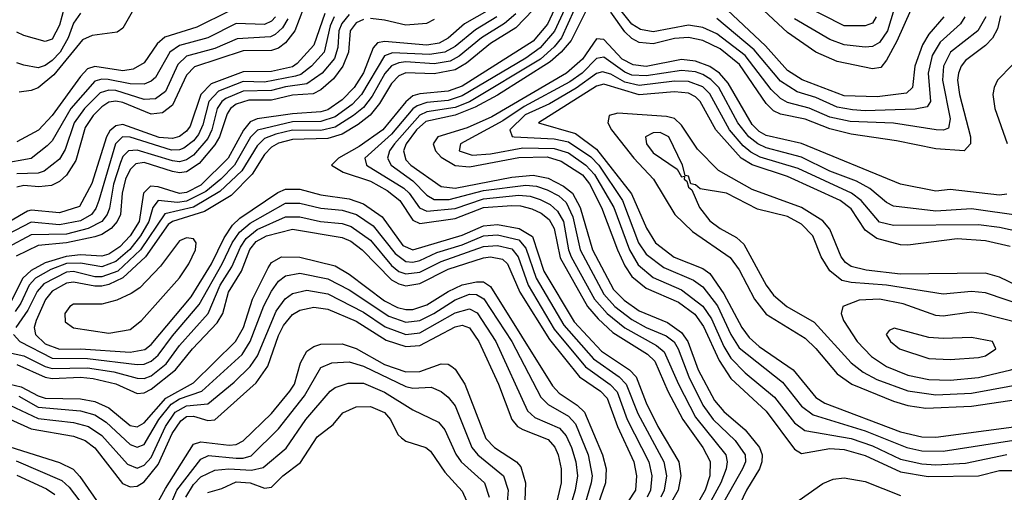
# Model space of a CAD drawing. Header units: inches. Extents: x 990535 to 1117859, y 769386 to 892122.
# Tile 1047 of 1056: x 1086358 to 1089143, y 858043 to 859382. Entities that reach past the tile are written whole.
import ezdxf

# ---------------------------------------------------------------- set-up
doc = ezdxf.new("R2010")
doc.units = ezdxf.units.IN
doc.header["$MEASUREMENT"] = 0
doc.layers.add('B0885', color=7, linetype='Continuous')

msp = doc.modelspace()

# ---------------------------------------------------------------- linework, layer by layer
at = {"layer": 'B0885', "color": 5}
for points, elevation in [([(1087172.8, 859447.2), (1087136.2, 859350), (1087110, 859316.2), (1087090, 859300.7), (1087070, 859294.5), (1086990, 859293.7), (1086851.9, 859248.1), (1086830, 859224.3), (1086790, 859139.3), (1086762.1, 859117.9), (1086730, 859114.2), (1086650, 859147.1), (1086630, 859151.2), (1086610, 859148), (1086590, 859135.2), (1086565.3, 859110), (1086543.3, 859076.7), (1086517, 858983), (1086490, 858941.6), (1086470, 858923.5), (1086447.9, 858912.1), (1086412, 858908), (1086370, 858911.9), (1086350, 858907.4)], 3980), ([(1087890, 859453.4), (1087851.1, 859368.9), (1087810, 859320.4), (1087610, 859193.4), (1087570, 859179.1), (1087490, 859172), (1087470, 859165.6), (1087450, 859149.1), (1087385.6, 859070), (1087317.8, 859022.2), (1087259.6, 858990), (1087240.1, 858970), (1087272.8, 858950), (1087350, 858924.2), (1087397.7, 858897.7), (1087432.8, 858870), (1087470, 858814.1), (1087490, 858804.7), (1087590, 858819.2), (1087670, 858849.5), (1087750, 858855.2), (1087774.7, 858854.7), (1087806.5, 858846.5), (1087833.5, 858833.5), (1087855.7, 858815.7), (1087870.2, 858790), (1087887.1, 858707.1), (1087964, 858570), (1087994.5, 858534.5), (1088036.2, 858496.2), (1088134.2, 858434.2), (1088154.7, 858414.7), (1088191.8, 858330), (1088233.4, 858250), (1088290.8, 858170), (1088310.7, 858130.7), (1088309.8, 858090), (1088296.8, 858050), (1088274.8, 858010)], 4220), ([(1089091.2, 859390), (1089068.7, 859350), (1088990.7, 859289.3), (1088971.6, 859250), (1088968.6, 859210), (1088990, 859100.7), (1088985.2, 859074.8), (1088971.2, 859068.8), (1088950.1, 859069.9), (1088830, 859088.6), (1088706.8, 859093.2), (1088650, 859105.7), (1088591.2, 859131.2), (1088530, 859146.8), (1088510, 859158.4), (1088483.8, 859183.8), (1088410, 859280.4), (1088330, 859342), (1088290, 859359.2), (1088250, 859365.9), (1088150, 859346.9), (1088113.7, 859353.7), (1088089.4, 859369.4), (1088030, 859444.6)], 4260), ([(1086490, 859441.1), (1086470, 859366.3), (1086450, 859326.6), (1086430, 859319.9), (1086370, 859337.3), (1086350, 859346.4)], 3840), ([(1087910, 859434.6), (1087871.2, 859348.8), (1087830, 859301.8), (1087790, 859272.8), (1087610, 859166), (1087570, 859152.5), (1087510, 859146.8), (1087482.1, 859137.9), (1087470, 859129.6), (1087410, 859057.9), (1087334.6, 858990), (1087338.8, 858970), (1087444.2, 858904.2), (1087459.8, 858890), (1087489.3, 858849.3), (1087510, 858839.4), (1087590, 858847), (1087670, 858874), (1087770, 858884.4), (1087801.7, 858881.8), (1087830, 858873), (1087858.4, 858858.4), (1087879.7, 858839.7), (1087895.8, 858810), (1087910.4, 858730.4), (1087918.4, 858710), (1087984.1, 858590), (1088019.7, 858550), (1088069.3, 858509.3), (1088159.5, 858459.5), (1088181.3, 858441.3), (1088221.4, 858350), (1088270, 858256.1), (1088355.2, 858150), (1088359.7, 858130), (1088356.6, 858110), (1088340.9, 858070), (1088302.1, 857997.9)], 4240), ([(1088972, 859390), (1088930, 859340.7), (1088911.9, 859310), (1088890.4, 859250), (1088883.2, 859190), (1088866.3, 859173.7), (1088783.2, 859163.2), (1088690, 859166.3), (1088571.6, 859211.6), (1088530, 859238.2), (1088467.4, 859307.4), (1088343.9, 859423.9)], 4220), ([(1088878.8, 859410), (1088838.9, 859321.1), (1088810, 859266.8), (1088793.6, 859246.4), (1088770, 859242.7), (1088670, 859263), (1088610.4, 859290), (1088530, 859345.4), (1088450, 859420.2)], 4180), ([(1088780.6, 859390), (1088770, 859371.9), (1088750, 859364), (1088690, 859364), (1088570, 859425.4)], 4140), ([(1087247.8, 859390), (1087235.9, 859364.1), (1087219.3, 859290), (1087183.8, 859250), (1087153.3, 859226.7), (1087138, 859222), (1087050, 859205.1), (1086990, 859206.5), (1086920.7, 859179.3), (1086892.8, 859150), (1086875.8, 859084.2), (1086863.5, 859056.5), (1086850, 859039), (1086822, 859018), (1086810, 859012.9), (1086787.6, 859012.4), (1086670, 859048.9), (1086648.7, 859050), (1086628.7, 859030), (1086581.7, 858870), (1086573.2, 858846.8), (1086560.6, 858830), (1086530, 858812.5), (1086470, 858800.7), (1086390, 858808.2), (1086298.8, 858761.2)], 4040), ([(1087081.3, 859390), (1087070, 859377.4), (1087050, 859367.9), (1086970, 859371), (1086890, 859330.4), (1086810, 859308.6), (1086782.4, 859290), (1086742, 859218), (1086730, 859207.2), (1086710, 859198.8), (1086670, 859199.6), (1086607.7, 859212.3), (1086590, 859213.4), (1086570, 859207.9), (1086502.1, 859130), (1086450, 859039.1), (1086435.9, 859024.1), (1086390, 858988.4), (1086306.7, 858973.3)], 3940), ([(1087290, 859396.1), (1087268.8, 859371.2), (1087260.8, 859350), (1087257.5, 859302.5), (1087248.1, 859271.9), (1087213.8, 859230), (1087170, 859199.8), (1087110, 859191.7), (1087070, 859180.7), (1086990, 859179), (1086941.2, 859158.8), (1086929.5, 859150), (1086916.9, 859130), (1086901.6, 859070), (1086890, 859045), (1086850, 858997.7), (1086830, 858984.5), (1086810, 858979.6), (1086790, 858981.7), (1086690, 859011.8), (1086665.2, 859010), (1086650, 858994.5), (1086643.1, 858976.9), (1086623.6, 858916.4), (1086612.3, 858847.7), (1086605.5, 858830), (1086589.8, 858810.2), (1086551.3, 858790), (1086490, 858774.6), (1086390, 858772.2), (1086323.4, 858736.6)], 4060), ([(1087685.5, 859410), (1087615.8, 859370), (1087570.4, 859329.7), (1087544.6, 859315.4), (1087510, 859309.1), (1087390, 859320.1), (1087370, 859316.4), (1087357.7, 859302.3), (1087330, 859231.2), (1087304.2, 859190), (1087270, 859154.4), (1087230, 859126.7), (1087210, 859120.6), (1087130, 859115.5), (1087030, 859100.6), (1087010, 859092.9), (1086990.7, 859069.3), (1086948, 858990), (1086870, 858912.9), (1086830, 858892.6), (1086810, 858889.8), (1086750, 858908.2), (1086728, 858910), (1086707.9, 858890), (1086695.7, 858810), (1086670.4, 858769.6), (1086641.1, 858738.9), (1086610, 858717.5), (1086590, 858711.9), (1086530, 858715.5), (1086489.2, 858710.8), (1086430, 858693.1), (1086390, 858671.9), (1086367, 858650), (1086326.5, 858570)], 4120), ([(1087221.3, 859398.7), (1087190, 859309.3), (1087142.8, 859257.2), (1087130, 859247.7), (1087070, 859235), (1086990, 859234.2), (1086899.9, 859200.1), (1086870.1, 859169.9), (1086839.8, 859080.2), (1086830, 859066.2), (1086810, 859050.8), (1086790, 859045.1), (1086752.2, 859047.8), (1086650, 859085.1), (1086630, 859081.5), (1086613.1, 859066.9), (1086603.8, 859050), (1086562.3, 858917.7), (1086526.9, 858853.1), (1086470, 858835), (1086390, 858842.5), (1086380.1, 858839.9), (1086330, 858809.8)], 4020), ([(1087707.6, 859390), (1087647, 859353), (1087590, 859306.1), (1087561, 859290), (1087516.8, 859283.2), (1087412.1, 859287.9), (1087390, 859278.9), (1087324.9, 859170), (1087298.3, 859141.7), (1087250, 859106.6), (1087210, 859093.5), (1087130, 859092), (1087031, 859069), (1087011.2, 859048.8), (1086965.4, 858970), (1086926.7, 858930), (1086884.6, 858895.4), (1086830, 858867.6), (1086804.3, 858864.3), (1086750, 858869.9), (1086734.3, 858850), (1086723.3, 858810), (1086699.9, 858770), (1086669.2, 858730.8), (1086630, 858696.8), (1086590, 858682), (1086530, 858692.7), (1086490, 858691.1), (1086445.5, 858674.5), (1086402.1, 858650), (1086384.6, 858630), (1086361, 858579), (1086344.9, 858555.1)], 4140), ([(1087761.5, 859398.5), (1087729.2, 859370.8), (1087664.3, 859330), (1087601.5, 859278.5), (1087575.4, 859264.6), (1087530, 859256.3), (1087450, 859261.9), (1087430, 859259.7), (1087410, 859250.7), (1087390.9, 859229.1), (1087355.1, 859164.9), (1087330, 859133.1), (1087302.5, 859110), (1087250, 859077.5), (1087210, 859068.1), (1087130, 859068.4), (1087082.1, 859057.9), (1087050, 859045.2), (1087030, 859024.8), (1086986.4, 858953.6), (1086924.4, 858895.6), (1086850, 858850.9), (1086768.3, 858831.7), (1086699.8, 858730), (1086635.3, 858670), (1086590, 858653.6), (1086570, 858653.8), (1086510, 858668.6), (1086490, 858666.5), (1086426.4, 858633.6), (1086407.7, 858612.3), (1086381.2, 858558.8), (1086346.5, 858510)], 4160), ([(1086950, 859405.5), (1086859.1, 859360.9), (1086768, 859332), (1086746.6, 859313.4), (1086710, 859259.6), (1086678.7, 859241.3), (1086650, 859237.2), (1086570, 859249.2), (1086550, 859242.4), (1086530, 859221.1), (1086450, 859109.9), (1086411.5, 859068.5), (1086350, 859035.6)], 3920), ([(1086530, 859399.9), (1086510, 859371.6), (1086494.7, 859330), (1086471.9, 859290), (1086450, 859265.9), (1086430, 859252), (1086410, 859245.2), (1086370, 859253.2), (1086350, 859259.9)], 3860), ([(1086675.7, 859404.3), (1086650, 859357.3), (1086633.9, 859346.1), (1086563.1, 859336.9), (1086535.4, 859324.6), (1086454.6, 859225.4), (1086410, 859189.1), (1086390, 859180.9), (1086356.7, 859176.7)], 3880), ([(1087810.9, 859409.1), (1087761.4, 859358.6), (1087690, 859314.2), (1087621.6, 859258.4), (1087590, 859240), (1087530, 859227.9), (1087450, 859231.6), (1087430, 859222.4), (1087410, 859201), (1087375.5, 859144.5), (1087348.9, 859111.1), (1087315.3, 859084.7), (1087270, 859057.9), (1087230, 859044.9), (1087130, 859042.3), (1087090, 859031.6), (1087070, 859021), (1087050, 859000.2), (1087015.9, 858944.1), (1086955.8, 858884.2), (1086881, 858839), (1086790, 858810.4), (1086777.9, 858802.1), (1086713.4, 858710), (1086650, 858650.4), (1086610, 858631.7), (1086590, 858627.4), (1086570, 858627), (1086510, 858638.5), (1086490, 858635.7), (1086450, 858613.2), (1086430.9, 858589.1), (1086404.1, 858530), (1086398.7, 858510), (1086402.9, 858490), (1086430, 858463.5), (1086470, 858448.9), (1086530, 858449.9), (1086670, 858440), (1086711.8, 858448.2), (1086730, 858462.4), (1086842.7, 858597.3), (1086900.4, 858690), (1086935.9, 858764.1), (1086959.7, 858800.3), (1086980.2, 858819.8), (1087088.1, 858891.9), (1087110, 858901.6), (1087150, 858902.2), (1087210, 858885.8), (1087290, 858874.6), (1087330, 858860.4), (1087383.1, 858823.1), (1087442.2, 858742.2), (1087470, 858729.9), (1087610, 858771.5), (1087670, 858797.6), (1087710, 858801.8), (1087770.6, 858790.6), (1087808.1, 858768.1), (1087840.9, 858670), (1087926.6, 858526.6), (1088003.3, 858443.3), (1088082.9, 858390), (1088101.8, 858370), (1088130, 858296.8), (1088162.9, 858230), (1088222.8, 858130), (1088228.6, 858090), (1088221.1, 858050), (1088197.9, 858010)], 4180), ([(1087926.4, 859410), (1087891, 859330), (1087870, 859304.6), (1087830.8, 859270), (1087630, 859149.5), (1087590, 859133.2), (1087510, 859120.4), (1087490, 859111.1), (1087418.1, 859030), (1087403.8, 859010), (1087398.3, 858990), (1087408.9, 858970), (1087470, 858925.8), (1087510, 858884.5), (1087530, 858872.9), (1087572.6, 858872.6), (1087670, 858898.2), (1087790, 858913.5), (1087820.1, 858910), (1087850, 858899.9), (1087882.6, 858882.6), (1087903.6, 858863.6), (1087923, 858823), (1087943.3, 858730), (1088010, 858604.2), (1088041.5, 858570), (1088090, 858532.5), (1088130, 858509.7), (1088186.7, 858486.7), (1088209.3, 858469.3), (1088220.9, 858450), (1088250.4, 858370.4), (1088290.3, 858290), (1088319.8, 858250), (1088382.2, 858190), (1088410, 858150), (1088411.1, 858130), (1088403.1, 858110), (1088300.6, 857930)], 4260), ([(1087961.5, 859410), (1087917.7, 859322.3), (1087890.1, 859289.9), (1087858.1, 859261.9), (1087710, 859167.6), (1087646.2, 859133.8), (1087590, 859111.3), (1087506.6, 859093.4), (1087480, 859070), (1087450.8, 859030), (1087443.5, 859010), (1087450, 858985), (1087464.1, 858970), (1087550, 858909), (1087590, 858904.8), (1087750, 858935.9), (1087810, 858941.2), (1087852.5, 858932.5), (1087896.3, 858910), (1087922.1, 858890), (1087943.6, 858850), (1087977.9, 858730), (1088038.1, 858618.1), (1088067.6, 858587.6), (1088110, 858557), (1088190, 858523.8), (1088230, 858495.8), (1088247.7, 858470), (1088277.6, 858390), (1088323.8, 858303.8), (1088350, 858272.7), (1088410, 858220.1), (1088451, 858170), (1088458.1, 858150), (1088457.7, 858130), (1088450.5, 858109.5), (1088413.6, 858050), (1088395.4, 858010)], 4280), ([(1089132.3, 859392.3), (1089124.4, 859355.6), (1089110.2, 859329.8), (1089090, 859309), (1089033.9, 859266.1), (1089021.2, 859250), (1089013.3, 859230), (1089011, 859210), (1089016.2, 859170), (1089047.2, 859050), (1089047.5, 859030), (1089030, 859010.3), (1088950, 859015.7), (1088838.4, 859038.4), (1088710, 859057.9), (1088650, 859072.4), (1088579.7, 859099.7), (1088510, 859114), (1088490, 859124), (1088470, 859144.4), (1088394.4, 859254.4), (1088339.6, 859299.6), (1088290, 859322.8), (1088250, 859331.3), (1088210, 859328.7), (1088150, 859313.2), (1088110, 859316.9), (1088090, 859328.3), (1088070, 859347.7), (1088030, 859403.4)], 4280), ([(1089031.7, 859390), (1089019.1, 859370), (1088961.6, 859318.4), (1088939.5, 859280.5), (1088927.5, 859230), (1088934.8, 859150), (1088925, 859135.1), (1088891.4, 859128.6), (1088750, 859124), (1088713.4, 859126.6), (1088670, 859134.2), (1088610, 859160.9), (1088557, 859177), (1088510, 859207.8), (1088435.9, 859295.9), (1088330, 859384.6)], 4240), ([(1088832.1, 859412.1), (1088812.8, 859350), (1088790, 859317.5), (1088770, 859305.6), (1088750, 859303.9), (1088690, 859310.2), (1088650, 859325.8), (1088550, 859383.6)], 4160), ([(1087330, 859382.1), (1087310, 859372.9), (1087292.5, 859350), (1087288.2, 859290), (1087272.4, 859250), (1087245.5, 859214.5), (1087210, 859183.3), (1087188, 859172), (1087130, 859168.3), (1087070, 859154), (1087006, 859154), (1086970, 859142.6), (1086954.3, 859130), (1086945, 859115), (1086923, 859050), (1086910, 859027.1), (1086865.7, 858974.3), (1086830, 858950.6), (1086810, 858948), (1086790, 858951.6), (1086710, 858976.9), (1086686.4, 858973.6), (1086670, 858957.5), (1086657.3, 858930), (1086647.4, 858890), (1086642.7, 858830), (1086634, 858810), (1086616.3, 858790), (1086590, 858773.5), (1086570, 858767.1), (1086490, 858750), (1086410, 858742.5), (1086348.2, 858711.8)], 4080), ([(1087116.1, 859383.9), (1087101.3, 859358.7), (1087080.4, 859339.6), (1087067.2, 859332.8), (1086972.7, 859327.3), (1086910, 859300.5), (1086830, 859278), (1086805.4, 859254.6), (1086770, 859178.1), (1086742.4, 859157.6), (1086710, 859155.6), (1086630, 859180.8), (1086610, 859182.3), (1086585.6, 859174.4), (1086541.2, 859130), (1086512.4, 859090), (1086486.1, 859013.9), (1086470, 858986.3), (1086426.8, 858953.2), (1086410, 858947.3), (1086350, 858945.2)], 3960), ([(1087530, 859382.3), (1087509, 859371), (1087450, 859366.5), (1087390, 859380.4), (1087350, 859384.6)], 4080), ([(1089150, 858888.1), (1089130, 858884.9), (1088990, 858900.6), (1088950, 858896.4), (1088850, 858916.4), (1088570, 859030.7), (1088470, 859053.7), (1088450, 859064.8), (1088430, 859085.1), (1088362, 859202), (1088337.1, 859230), (1088310, 859249.1), (1088270, 859264.2), (1088230, 859268.7), (1088130, 859248.9), (1088093.4, 859253.4), (1088062.6, 859270), (1088010, 859325.4), (1087990, 859327.8), (1087949.8, 859270), (1087904.9, 859230), (1087693.2, 859106.8), (1087624.1, 859075.9), (1087540.9, 859050), (1087527.3, 859030), (1087533.7, 859010), (1087550, 858992.7), (1087590, 858968.5), (1087630, 858965.4), (1087770, 858991.5), (1087850, 858993.3), (1087890, 858981.2), (1087950, 858942.2), (1087970, 858916.9), (1088003.8, 858850), (1088049, 858730), (1088070, 858684.6), (1088090, 858654.5), (1088130, 858621.9), (1088221.8, 858581.8), (1088267.4, 858547.4), (1088292.6, 858512.6), (1088336.5, 858416.5), (1088370, 858365.5), (1088470, 858273.4), (1088550, 858165.3), (1088570, 858153.5), (1088650, 858167.9), (1088690, 858164.9), (1088750, 858147.5), (1088850, 858101.8), (1088928, 858088), (1089069.8, 858090.2), (1089130, 858105.4), (1089170, 858105.4)], 4320), ([(1089190, 858826.2), (1089050, 858846.4), (1088950, 858839.2), (1088830, 858853.9), (1088810, 858864.4), (1088763.3, 858903.3), (1088724.8, 858924.8), (1088650, 858953.1), (1088570, 858992.6), (1088470, 859019), (1088445.6, 859030), (1088420.7, 859050), (1088389.3, 859089.3), (1088335.4, 859190), (1088312.6, 859212.6), (1088290, 859226.5), (1088270, 859233.6), (1088230, 859238.2), (1088130, 859223), (1088090, 859225), (1088070, 859232.7), (1088010, 859275.3), (1087990, 859271.7), (1087949, 859230), (1087914.6, 859205.4), (1087784.6, 859135.4), (1087724.4, 859095.6), (1087604.5, 859030), (1087601.3, 859010), (1087638.2, 858998.2), (1087690, 859001.4), (1087781.1, 859018.9), (1087870, 859017.4), (1087910, 859004.5), (1087959.4, 858970), (1087983.6, 858943.6), (1088038.9, 858850), (1088082.5, 858730), (1088107.5, 858687.5), (1088150, 858651.7), (1088230, 858616.6), (1088290, 858570.8), (1088314.7, 858534.7), (1088350, 858456), (1088370, 858423.7), (1088410, 858382), (1088492.9, 858312.9), (1088550, 858240.2), (1088578.7, 858218.7), (1088710, 858196.1), (1088770, 858175), (1088850, 858137.6), (1088910, 858124.4), (1088950, 858121.7), (1089033.8, 858126.2), (1089150, 858150.2)], 4340), ([(1089166.2, 859253.8), (1089124, 859210), (1089114.2, 859190), (1089111.1, 859170), (1089116.6, 859130), (1089151.4, 859031.4)], 4320), ([(1089228.4, 858771.6), (1089130, 858793.1), (1089070, 858800.4), (1088830, 858799.2), (1088790, 858808.2), (1088738.7, 858870), (1088710.6, 858890.6), (1088559.9, 858959.9), (1088452.7, 858992.7), (1088426.3, 859006.4), (1088404.7, 859024.7), (1088366.2, 859070), (1088310, 859172.1), (1088290, 859191.3), (1088250, 859206.8), (1088210, 859207.3), (1088110, 859195.6), (1088070, 859204.6), (1088030, 859227), (1088006.2, 859233.8), (1087990, 859229.4), (1087932.2, 859187.7), (1087856.2, 859143.8), (1087787.8, 859112.2), (1087744.9, 859070), (1087751.3, 859051.3), (1087757.1, 859050), (1087870, 859044.6), (1087910, 859036), (1087973.5, 858993.5), (1087995.9, 858970), (1088063.5, 858870), (1088108.8, 858750), (1088130, 858717.8), (1088180.2, 858680.2), (1088264.2, 858644.2), (1088290, 858625.1), (1088331.6, 858571.6), (1088370, 858490), (1088392.9, 858452.9), (1088515.7, 858355.7), (1088570, 858287.7), (1088602.4, 858262.4), (1088750, 858217.7), (1088867.8, 858170), (1088910, 858161.3), (1088970, 858160.1), (1089170, 858190.8)], 4360), ([(1089159.4, 858739.4), (1089090, 858755.6), (1089010, 858761), (1088870, 858743), (1088850, 858744.2), (1088782.4, 858762.4), (1088750, 858785.4), (1088710, 858846.4), (1088679.3, 858870), (1088530, 858938.1), (1088430.4, 858970.4), (1088398.8, 858990), (1088326.8, 859070), (1088282.6, 859150), (1088270, 859163), (1088250, 859173.8), (1088210, 859177), (1088110, 859168.6), (1088010, 859198.8), (1087990, 859193.6), (1087825.8, 859090), (1087930, 859059.7), (1087990, 859015.4), (1088088.4, 858888.4), (1088131.2, 858791.2), (1088156.3, 858750), (1088209.3, 858709.3), (1088290, 858676.8), (1088310, 858663), (1088350, 858605.8), (1088401.2, 858510), (1088421.7, 858481.7), (1088450, 858456.5), (1088546, 858390), (1088610, 858312.3), (1088635.7, 858295.7), (1088850, 858215.1), (1088910, 858200.4), (1088950, 858199.7), (1089170, 858228.9)], 4380), ([(1089226.1, 858606.1), (1089130, 858652.7), (1089090, 858664.3), (1088850, 858660.9), (1088752.5, 858672.5), (1088710, 858683.2), (1088694.1, 858694.1), (1088681.7, 858710), (1088650, 858788.8), (1088630, 858812.2), (1088570, 858849.5), (1088430, 858901.2), (1088334.8, 858954.8), (1088275.4, 859015.4), (1088230, 859083.3), (1088210, 859101.6), (1088188, 859108), (1088050, 859117.3), (1088025.1, 859110), (1088021.6, 859090), (1088032, 859070), (1088094.9, 858990), (1088151.3, 858930), (1088211.6, 858830), (1088261.5, 858781.5), (1088368.1, 858708.1), (1088393.4, 858673.4), (1088437, 858590), (1088470, 858548.3), (1088579.7, 858479.7), (1088610, 858450.7), (1088670, 858379.2), (1088711.5, 858350), (1088830, 858301.7), (1088870, 858289.4), (1088921.3, 858281.3), (1089050, 858287.2), (1089210, 858310.9)], 4420), ([(1089210, 858567.5), (1089090, 858608.7), (1089050, 858611.6), (1088970, 858604.8), (1088810.1, 858630.1), (1088710, 858637.1), (1088683.6, 858643.6), (1088650, 858670.7), (1088625.6, 858710), (1088601.2, 858770), (1088570, 858803.1), (1088530, 858824.1), (1088445, 858845), (1088357.8, 858890), (1088282.8, 858902.8), (1088270, 858913.7), (1088256.5, 858916.5), (1088250, 858938.4), (1088240.5, 858940.5), (1088232.7, 858970), (1088193.8, 859050), (1088170, 859062), (1088150, 859061), (1088128.3, 859050), (1088130.6, 859030), (1088150, 859004.6), (1088218.2, 858958.2), (1088230, 858936.3), (1088238.8, 858938.8), (1088237.3, 858930), (1088244.8, 858924.8), (1088250, 858907), (1088259.7, 858899.7), (1088281.1, 858850), (1088310, 858812.2), (1088339.8, 858790), (1088385.4, 858765.4), (1088406.2, 858746.2), (1088469.7, 858630), (1088490, 858602), (1088527.9, 858570), (1088605.4, 858525.4), (1088710, 858410.1), (1088743.6, 858383.6), (1088782.6, 858362.6), (1088870, 858331.1), (1088950, 858319), (1089050, 858323.9), (1089210, 858353.7)], 4440), ([(1086339.9, 858490), (1086358.3, 858470), (1086450, 858423.2), (1086550, 858422.8), (1086690, 858405.2), (1086710, 858406.6), (1086730, 858414.5), (1086750, 858431.4), (1086790, 858486.9), (1086865.2, 858574.8), (1086930.6, 858690), (1086959, 858750), (1086979.8, 858780.2), (1087010, 858805.8), (1087110, 858861.9), (1087150, 858862.5), (1087210, 858847.7), (1087270, 858842.2), (1087310.4, 858830.4), (1087358.2, 858798.2), (1087419.7, 858719.7), (1087450, 858696.6), (1087470, 858694.7), (1087490, 858699.9), (1087537.9, 858722.1), (1087610, 858744), (1087670, 858769.4), (1087710, 858772.8), (1087770, 858758.4), (1087790, 858734.9), (1087818.7, 858650), (1087897.1, 858517.1), (1087981, 858421), (1088053.8, 858370), (1088073.8, 858350), (1088106.2, 858266.2), (1088180.5, 858130), (1088187.4, 858090), (1088180.7, 858050), (1088172, 858030)], 4160), ([(1086276.8, 858450), (1086370, 858429.9), (1086430, 858399.6), (1086450, 858394.1), (1086550, 858396.2), (1086624.3, 858384.3), (1086690, 858366.5), (1086710, 858365.9), (1086730, 858372.8), (1086772.5, 858407.5), (1086810, 858459), (1086890.6, 858550), (1086925.2, 858630), (1086957.8, 858682.2), (1086982.4, 858737.6), (1086998.2, 858761.8), (1087030, 858787.3), (1087110, 858823), (1087150, 858823.7), (1087209.1, 858810), (1087270, 858804.5), (1087296, 858796), (1087350, 858757.1), (1087410, 858685.4), (1087430, 858669.1), (1087450, 858661.6), (1087490, 858666.9), (1087550, 858697), (1087670, 858739.4), (1087710, 858741.9), (1087750, 858733.1), (1087767.6, 858710), (1087796.4, 858630), (1087870, 858505.3), (1087958.4, 858398.4), (1088028.6, 858348.6), (1088048, 858328), (1088076.3, 858250), (1088137.9, 858130), (1088146, 858090), (1088142.1, 858050), (1088132.8, 858030)], 4140), ([(1086350, 858405.6), (1086430, 858369.6), (1086450, 858365.3), (1086530, 858369.4), (1086565.8, 858365.8), (1086630.2, 858350.2), (1086690, 858323.7), (1086710, 858324.9), (1086730, 858335.3), (1086798.6, 858390), (1086846.5, 858450), (1086916.6, 858523.4), (1086932.7, 858550), (1086948.6, 858610), (1086985, 858670), (1087008.8, 858731.2), (1087026.8, 858753.2), (1087056.3, 858770), (1087130, 858788.6), (1087270, 858765), (1087294.3, 858754.3), (1087326.3, 858730), (1087410, 858644.9), (1087430, 858633.4), (1087450, 858628.5), (1087490, 858634.3), (1087570, 858675.5), (1087670, 858707.8), (1087690.2, 858710.2), (1087723.5, 858703.5), (1087738.1, 858690), (1087772.6, 858610), (1087856.2, 858476.2), (1087941.2, 858370), (1088000.7, 858330), (1088019.8, 858310), (1088048.6, 858230), (1088095.4, 858130), (1088102.7, 858090), (1088099.6, 858050), (1088056.5, 857983.5)], 4120), ([(1086330, 858349.2), (1086362.2, 858342.2), (1086410, 858316.3), (1086430, 858310.3), (1086530, 858308.5), (1086570, 858300.2), (1086610, 858282.5), (1086670, 858232.7), (1086690, 858228.4), (1086710, 858240.3), (1086771.4, 858310), (1086850, 858353.2), (1086968.8, 858470), (1086991.4, 858510), (1087016.2, 858590), (1087060.8, 858679.2), (1087070, 858693.9), (1087098.7, 858710), (1087150, 858709.2), (1087250, 858684.5), (1087290, 858661.2), (1087390, 858585.2), (1087426.3, 858566.3), (1087450, 858560.9), (1087470, 858561.1), (1087510, 858573.9), (1087570, 858612.2), (1087610, 858630.6), (1087650, 858639.8), (1087670, 858639.6), (1087690, 858625.9), (1087865.3, 858345.3), (1087884.2, 858324.3), (1087935.2, 858290), (1087955.9, 858270), (1088006.3, 858150), (1088016.9, 858110), (1088015.4, 858070), (1087980.3, 857970)], 4080), ([(1086355.3, 858315.3), (1086410, 858285), (1086530, 858274.4), (1086570, 858262.9), (1086602.5, 858242.5), (1086670, 858178.9), (1086690, 858171.6), (1086710, 858179.2), (1086751.8, 858250), (1086786.5, 858293.5), (1086810, 858308.2), (1086873.3, 858330), (1086986.8, 858433.2), (1087010, 858470.1), (1087048.6, 858571.4), (1087070, 858613.3), (1087090, 858641.3), (1087110, 858656.7), (1087150, 858664.2), (1087230, 858648.1), (1087290, 858616.8), (1087402, 858542), (1087450, 858525.6), (1087490, 858530.2), (1087529.9, 858550), (1087590, 858588.6), (1087630, 858604.4), (1087650, 858603.8), (1087671, 858591), (1087750.4, 858470), (1087832.5, 858312.5), (1087852.5, 858292.5), (1087910, 858259.2), (1087930, 858236.9), (1087965.8, 858150), (1087977, 858090), (1087974.9, 858070), (1087945.4, 857970)], 4060), ([(1086330, 858290.3), (1086410, 858252.9), (1086510, 858240.8), (1086552.3, 858230), (1086590, 858204), (1086663.2, 858123.2), (1086690, 858111.8), (1086710, 858120.4), (1086730, 858141.8), (1086770, 858230), (1086797.6, 858270), (1086830, 858288.6), (1086890, 858293.8), (1086964.6, 858355.4), (1087010, 858399.9), (1087030.5, 858429.5), (1087083.3, 858556.6), (1087108.8, 858591.2), (1087130, 858606.6), (1087170, 858616), (1087230, 858605.3), (1087330, 858553.6), (1087391.8, 858511.8), (1087450, 858490.7), (1087490, 858494.8), (1087590, 858552.1), (1087630, 858563), (1087651.6, 858551.6), (1087704.4, 858470), (1087794, 858274), (1087815.6, 858255.6), (1087885.2, 858225.2), (1087903.5, 858203.5), (1087918.6, 858170), (1087931.1, 858130), (1087935.9, 858090), (1087929.4, 858050), (1087911.4, 857990)], 4040), ([(1086330, 858250.5), (1086390, 858223.3), (1086510, 858202.2), (1086543, 858190), (1086570, 858169.2), (1086648.3, 858068.4), (1086670, 858058.6), (1086690, 858060.5), (1086710, 858073.1), (1086750, 858121.8), (1086789.1, 858210), (1086813.7, 858246.3), (1086830, 858257.7), (1086850, 858259.4), (1086890, 858246.6), (1086910, 858248.7), (1087026.8, 858353.2), (1087059.6, 858400.4), (1087090, 858487.5), (1087104.2, 858515.8), (1087130, 858546.6), (1087150, 858559.4), (1087190, 858567.6), (1087230, 858561.6), (1087310, 858527.8), (1087394.2, 858474.2), (1087450, 858456.4), (1087490, 858459.6), (1087590, 858512.3), (1087610, 858516.7), (1087630, 858509.3), (1087657, 858470), (1087712.5, 858350), (1087750, 858249.7), (1087766.3, 858230), (1087780.9, 858220.9), (1087852.6, 858192.6), (1087871.5, 858171.5), (1087880.8, 858150), (1087889.3, 858110), (1087890, 858070), (1087874.9, 858005.1)], 4020), ([(1086740.5, 857999.5), (1086770, 858054.2), (1086850, 858180.2), (1086870, 858186.6), (1086950, 858176.9), (1086970, 858179.2), (1086990, 858189.4), (1087070, 858266.9), (1087121.9, 858330), (1087135, 858350), (1087152.4, 858410), (1087170, 858442.7), (1087190, 858456.2), (1087210, 858462.5), (1087270, 858463.7), (1087310, 858450.8), (1087390, 858404.9), (1087450, 858384.4), (1087490, 858385.7), (1087550, 858407), (1087570, 858406.6), (1087579.9, 858399.9), (1087590, 858391.9), (1087617.2, 858350), (1087676.2, 858196.2), (1087700.8, 858170), (1087763.3, 858130), (1087775.8, 858115.8), (1087789, 858070), (1087784.7, 857970)], 3980), ([(1086785.3, 858010), (1086802, 858050), (1086870, 858137.5), (1086892.2, 858147.8), (1086970, 858139.8), (1086990, 858139.9), (1087012.8, 858147.2), (1087090, 858222.9), (1087163.8, 858316.2), (1087210, 858397.3), (1087240.5, 858410), (1087290, 858413.3), (1087330, 858400.2), (1087450, 858342.7), (1087470, 858338), (1087521.6, 858341.6), (1087550, 858328.5), (1087570, 858313.1), (1087590, 858288.4), (1087636.7, 858170), (1087654.2, 858150), (1087726.5, 858090), (1087739.5, 858050), (1087733.4, 857970)], 3960), ([(1086827.6, 858030), (1086850, 858065.9), (1086870, 858087), (1086910, 858105.9), (1086949.6, 858110.4), (1087013.8, 858106.2), (1087046.5, 858113.5), (1087111.4, 858168.6), (1087167.1, 858250), (1087236.6, 858330), (1087250, 858340.5), (1087287.5, 858352.5), (1087330, 858352.6), (1087390, 858327.3), (1087470, 858276.9), (1087542.3, 858242.3), (1087560.2, 858220.2), (1087591.5, 858151.5), (1087606.4, 858130), (1087673.2, 858070), (1087685.9, 858030)], 3940), ([(1086890, 858042.6), (1086930, 858054.7), (1086970, 858073.3), (1087010, 858070.4), (1087050, 858055.4), (1087070, 858058), (1087102.6, 858090), (1087152.5, 858127.5), (1087199.4, 858200.6), (1087244.3, 858235.7), (1087271.8, 858268.2), (1087310, 858285.1), (1087350, 858286.7), (1087390, 858269.6), (1087406.5, 858250), (1087427.6, 858207.6), (1087437.5, 858197.5), (1087450, 858188.7), (1087507.1, 858170), (1087519.6, 858159.6), (1087560.4, 858100.4), (1087610, 858046.4), (1087630, 858000.2)], 3920), ([(1086330, 858171.8), (1086470, 858127.7), (1086508.7, 858108.7), (1086528.3, 858088.3), (1086590, 857998.1)], 3980), ([(1086347.5, 858132.5), (1086477, 858077), (1086497.6, 858057.6), (1086570, 857962.4)], 3960), ([(1086350, 858092.2), (1086433.5, 858053.5), (1086457.4, 858037.4)], 3940), ([(1088546.7, 858010), (1088630, 858068.3), (1088659.4, 858080.6), (1088690, 858084.8), (1088750, 858073.8), (1088850, 858034.4)], 4280)]:
    msp.add_lwpolyline(points, dxfattribs=dict(at, elevation=elevation))
for points, elevation in [([(1086830, 858764.4), (1086810, 858755.9), (1086756.3, 858683.7), (1086697.4, 858622.6), (1086673.5, 858606.5), (1086632.8, 858587.2), (1086590, 858575.9), (1086510, 858575.8), (1086499.4, 858570), (1086485.3, 858550), (1086486.2, 858526.2), (1086509.6, 858509.6), (1086610, 858494.3), (1086670, 858504.4), (1086702.6, 858530), (1086810, 858651), (1086836.1, 858690), (1086854.8, 858730), (1086857, 858750), (1086850, 858760.7)], 4220), ([(1088790, 858590.2), (1088732.9, 858587.1), (1088686.4, 858570), (1088682.2, 858550), (1088688.2, 858530), (1088727, 858470), (1088768, 858428), (1088810, 858399.7), (1088870, 858375.6), (1088930, 858362.6), (1088990, 858361.3), (1089070, 858368.3), (1089161.6, 858390), (1089275, 858425), (1089288, 858430), (1089289.8, 858450), (1089244.3, 858490), (1089190, 858521.2), (1089078.9, 858550), (1089050, 858553.8), (1088970, 858542.5), (1088950, 858543.8), (1088857.1, 858577.1)], 4460), ([(1088831.4, 858508.6), (1088818, 858502), (1088809.5, 858490.5), (1088820.9, 858470), (1088847.1, 858450), (1088930, 858422.8), (1088990, 858419.4), (1089070, 858425.5), (1089089.6, 858430), (1089119.2, 858450), (1089109.7, 858470), (1089050, 858481.9), (1088970, 858478.5), (1088930, 858482)], 4480)]:
    msp.add_lwpolyline(points, close=True, dxfattribs=dict(at, elevation=elevation))

doc.saveas('drawing.dxf')
